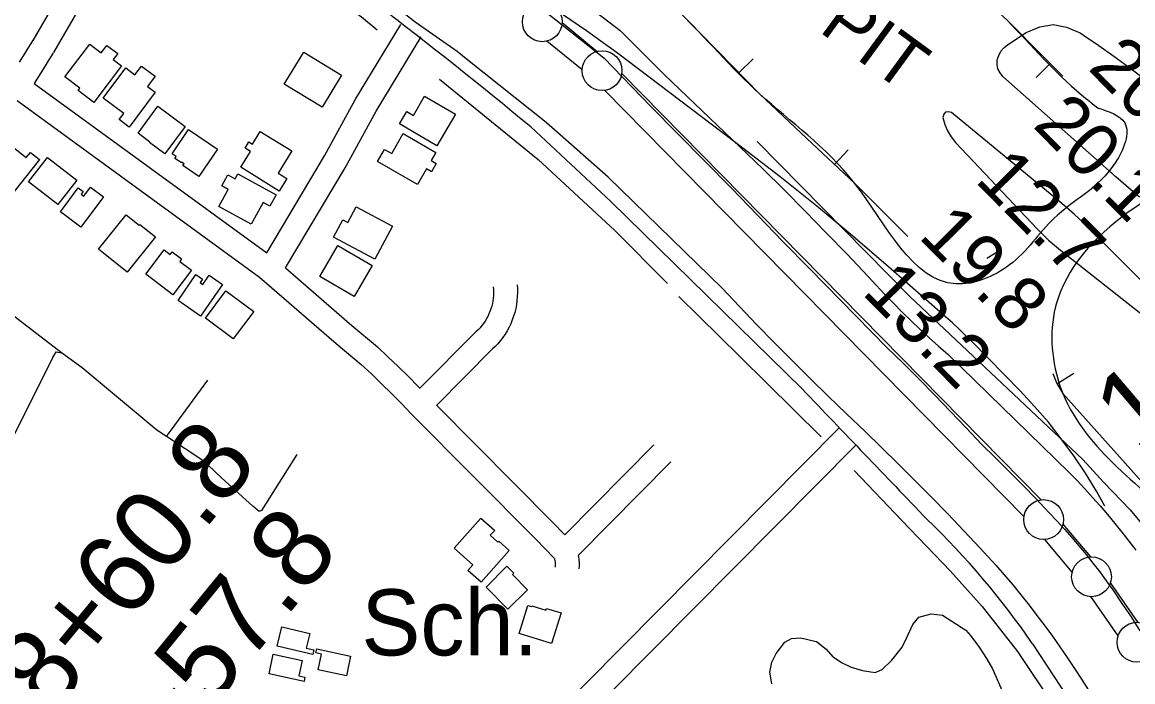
# Model space of a CAD drawing. Extents: x 3598634 to 3636690, y 517270 to 542944.
# Drawn here: x 3627174 to 3628569, y 531132 to 531960 of the extents above; entities that cross this region are included whole.
import ezdxf

# ---------------------------------------------------------------- set-up
doc = ezdxf.new("R2010")
doc.units = 0
for name, color, linetype in [('V-BLDG-IDEN', 7, 'Continuous'), ('V-BLDG-OTLN', 7, 'Continuous'), ('V-BORW-IDEN', 7, 'Continuous'), ('V-BORW-LINE', 7, 'Continuous'), ('V-FLOD-BASE', 7, 'Continuous'), ('V-LEVE-TOET', 7, 'Continuous'), ('V-RIVR-RANG', 7, 'Continuous'), ('V-ROAD-CNTR', 7, 'Continuous'), ('V-SITE-VEGE', 7, 'Continuous'), ('V-SURV-IDEN', 7, 'Continuous'), ('V-SURV-LINE', 7, 'Continuous'), ('V-TOPO-MINR', 7, 'Continuous'), ('V-TOPO-SHOR', 7, 'Continuous')]:
    doc.layers.add(name, color=color, linetype=linetype)

msp = doc.modelspace()

# ---------------------------------------------------------------- linework, layer by layer
at = {"layer": 'V-BLDG-OTLN'}
for points in [[(3627299.2, 531905.1), (3627264.6, 531859.2), (3627244.7, 531874.3), (3627246.9, 531877.2), (3627228.2, 531891.4), (3627259.2, 531932.5), (3627273.6, 531921.6), (3627280.7, 531930.9), (3627294.4, 531920.6), (3627288.7, 531913)], [(3627503.6, 531882), (3627528, 531922.3), (3627575.6, 531893.5), (3627551.2, 531853.1)], [(3627341.5, 531872), (3627308.9, 531828.2), (3627296.1, 531837.6), (3627302, 531845.5), (3627276.3, 531864.6), (3627304.6, 531902.5), (3627316, 531893.9), (3627324.2, 531904.9), (3627341.5, 531892.1), (3627331.8, 531879.2)], [(3627679.7, 531867.1), (3627718.5, 531844.6), (3627695.4, 531804.8), (3627648.3, 531832.2), (3627657.4, 531847.9), (3627665.8, 531843)], [(3627344.7, 531854.5), (3627379.2, 531829.2), (3627353.7, 531794.5), (3627334.3, 531808.7), (3627334.9, 531809.5), (3627319.9, 531820.6)], [(3627383.5, 531825.3), (3627419.9, 531800.5), (3627396.5, 531766.2), (3627376.2, 531780.1), (3627377.7, 531782.3), (3627374.5, 531784.4), (3627373.9, 531783.6), (3627366.1, 531788.9), (3627367.8, 531791.3), (3627362.6, 531794.8)], [(3627497.4, 531748), (3627448.9, 531777.9), (3627461.1, 531797.8), (3627454.4, 531801.9), (3627459.2, 531809.6), (3627463.7, 531806.9), (3627473.5, 531822.9), (3627513.3, 531798.4), (3627496, 531770.3), (3627507, 531763.5)], [(3627653, 531820.1), (3627694.1, 531796.4), (3627688.1, 531786.1), (3627694.4, 531782.5), (3627688.4, 531772.1), (3627682.1, 531775.7), (3627670.9, 531756.2), (3627620.7, 531785.2), (3627629.4, 531800.2), (3627638.5, 531794.9)], [(3627196.1, 531787.5), (3627162.7, 531745.2), (3627146.7, 531757.9), (3627142.2, 531752.2), (3627132.9, 531759.6), (3627136.1, 531763.7), (3627125.8, 531771.9), (3627155.3, 531809.2), (3627179.6, 531790.1), (3627184.7, 531796.5)], [(3627243.1, 531761.5), (3627219.4, 531731), (3627182.4, 531759.7), (3627206.2, 531790.1)], [(3627445.4, 531769.7), (3627493.5, 531743.3), (3627485.6, 531728.9), (3627477.1, 531733.6), (3627462.2, 531706.3), (3627421.5, 531728.6), (3627433.2, 531750.1), (3627425.3, 531754.5), (3627432.9, 531768.3), (3627441.9, 531763.4)], [(3627276.4, 531740.5), (3627248, 531702.6), (3627222.4, 531721.7), (3627244.9, 531751.8), (3627251.1, 531747.2), (3627248.7, 531744), (3627251.8, 531741.7), (3627260.1, 531752.7)], [(3627594, 531728.1), (3627639.4, 531704), (3627617.3, 531662.4), (3627565.4, 531689.9), (3627577.1, 531712), (3627583.6, 531708.6)], [(3627341.8, 531690.4), (3627306.4, 531646.1), (3627270.4, 531674.9), (3627305, 531718.2), (3627321.4, 531705.1), (3627322.2, 531706.1)], [(3627386.9, 531648.8), (3627363.6, 531617.8), (3627329.6, 531643.4), (3627352.6, 531674), (3627360.3, 531668.2), (3627362.9, 531671.7), (3627374.7, 531662.8), (3627372.4, 531659.7)], [(3627613.8, 531654.3), (3627591.3, 531615.6), (3627548.2, 531640.6), (3627570.7, 531679.4)], [(3627426, 531630.6), (3627398.4, 531591), (3627370.2, 531610.7), (3627392.7, 531643.1), (3627400.9, 531637.4), (3627397.9, 531633), (3627401.4, 531630.6), (3627409.4, 531642.2)], [(3627465.2, 531596.8), (3627439.5, 531562.3), (3627404.6, 531588.3), (3627430.2, 531622.8)], [(3627786.2, 531296.5), (3627750.8, 531256.9), (3627734.3, 531271.7), (3627740.5, 531278.7), (3627717.1, 531299.7), (3627750.7, 531337.3), (3627767.9, 531321.9), (3627762.4, 531315.7), (3627771.9, 531307.2), (3627772.9, 531308.3)], [(3627809, 531247.3), (3627784.5, 531223), (3627757.1, 531250.7), (3627783.3, 531276.8), (3627791.9, 531268.1), (3627790.2, 531266.4)], [(3627851.3, 531218.2), (3627839.4, 531179.9), (3627798.7, 531192.6), (3627809.7, 531227.7), (3627814.2, 531226.3), (3627814.5, 531227.2), (3627832.1, 531221.7), (3627832.8, 531224)], [(3627539.4, 531166.2), (3627494.8, 531176.7), (3627500.4, 531200.9), (3627535.7, 531192.5), (3627531.3, 531174.1), (3627540.8, 531171.8)], [(3627528.5, 531132.2), (3627484.5, 531141.7), (3627489.8, 531166.3), (3627526, 531158.5), (3627521.8, 531139.1), (3627529.6, 531137.4)], [(3627544.4, 531173), (3627587, 531163.9), (3627581.7, 531139.3), (3627546.1, 531146.9), (3627550.4, 531166.5), (3627543.4, 531168)]]:
    msp.add_lwpolyline(points, close=True, dxfattribs=at)
at = {"layer": 'V-BORW-LINE'}
for p, q in [((3628074.7, 531896.5), (3628092.5, 531914)), ((3628465.5, 531908.2), (3628447.8, 531890.5)), ((3628194.9, 531781.3), (3628212, 531799.5)), ((3628473.9, 531506.1), (3628495.2, 531519.3))]:
    msp.add_line(p, q, dxfattribs=at)
for points in [[(3628481.6, 531892.1), (3628457.7, 531916), (3628411.4, 531962.5), (3628369, 532002.3), (3628325.4, 532040.9), (3628263.4, 532089.7), (3628200.8, 532137.6), (3628135, 532194.3), (3628068.8, 532250.5), (3628040.3, 532269.2), (3627994.9, 532293.1), (3627950.9, 532319.3), (3627937.1, 532329.6)], [(3627776.5, 532147.8), (3627778.4, 532146.5), (3627863.5, 532085.9), (3627932.2, 532032.4), (3627997.6, 531975), (3628049.2, 531922.6), (3628100.5, 531870.1), (3628160.1, 531814), (3628219.8, 531758), (3628283.4, 531694.1), (3628286.8, 531690.8)], [(3628468.8, 531518.9), (3628473.8, 531506.3), (3628481.5, 531493.9), (3628559.6, 531406.3), (3628637.3, 531319.6), (3628692.9, 531249.6), (3628745.2, 531176.9), (3628795, 531094.8), (3628811.8, 531066.1)]]:
    msp.add_lwpolyline(points, dxfattribs=at)
for points in [[(3628525.3, 531852.3), (3628559.2, 531833.7), (3628547.4, 531783.5), (3628470.3, 531713.6), (3628414.6, 531655.1), (3628347, 531631.5), (3628219.8, 531758), (3628100.5, 531870.1), (3627997.6, 531975), (3627863.5, 532085.9), (3627693.2, 532207.2), (3627497.3, 532360.5), (3627377.9, 532468.8), (3627393.4, 532524), (3627479.3, 532608.3), (3627528.6, 532634.7), (3627597.7, 532578.7), (3627759.4, 532470.2), (3627854.1, 532392.8), (3627950.9, 532319.3), (3628068.8, 532250.5), (3628200.8, 532137.6), (3628325.4, 532040.9), (3628411.4, 531962.5), (3628504.8, 531868.9), (3628526.4, 531851.7)], [(3629139.2, 530955.2), (3629105.6, 530946.1), (3629023.7, 531017.5), (3628962.2, 531004), (3628958.4, 530913.6), (3628905.3, 530899.2), (3628843.2, 531012), (3628745.2, 531176.9), (3628637.3, 531319.6), (3628481.5, 531493.9), (3628470.8, 531595.9), (3628555.9, 531715.6), (3628668.4, 531760.7), (3628815.7, 531653.8), (3628968.9, 531538.2), (3629123.8, 531419.7), (3629245.3, 531277.2), (3629341.3, 531178.8), (3629259.5, 531077.2), (3629195.6, 531009.5), (3629139.2, 530955.2)]]:
    msp.add_spline(points, degree=3, dxfattribs=at)
at = {"layer": 'V-FLOD-BASE'}
for points in [[(3627194.5, 532447.2), (3627297.9, 532367.5), (3627437.9, 532264.9), (3627593.8, 532147.1), (3627756.2, 532028.8), (3627794.6, 532000.1), (3627824.8, 531979), (3627905.1, 531915.1), (3627964.2, 531854), (3628065.4, 531751.6)], [(3628065.4, 531751.6), (3628097.8, 531717.8), (3628130.4, 531684.2), (3628163.3, 531650.8), (3628260.6, 531551.6), (3628280.8, 531531.7), (3628300.9, 531511.7), (3628320.9, 531491.5), (3628340.6, 531471.2), (3628360.2, 531450.6), (3628379.6, 531429.9), (3628396.9, 531413.1), (3628414.1, 531396), (3628431.1, 531378.8), (3628447.9, 531361.3), (3628464.5, 531343.8), (3628474.1, 531333.7), (3628483.5, 531323.4), (3628492.7, 531313), (3628501.7, 531302.4), (3628510.6, 531291.7), (3628519.3, 531280.8), (3628527.8, 531269.8), (3628536.1, 531258.6), (3628544.2, 531247.3), (3628555.8, 531230.3), (3628567.2, 531213.2), (3628578.4, 531195.9)]]:
    msp.add_lwpolyline(points, dxfattribs=at)
at = {"layer": 'V-LEVE-TOET'}
for points in [[(3628053.5, 531625.9), (3627910.4, 531765.5), (3627832.4, 531834.1), (3627734.3, 531912.1), (3627720.7, 531923.2), (3627668.2, 531960.1), (3627581.9, 532028.1), (3627541.1, 532060.3), (3627445.4, 532134.8), (3627297.8, 532240.8), (3627243.8, 532279.4), (3627173.8, 532329.3), (3627098.2, 532383.2), (3627007.2, 532448.2), (3626927.5, 532506.2), (3626889.7, 532536.7), (3626880.2, 532544.3), (3626872.5, 532549.6), (3626782.8, 532604), (3626662.9, 532690.2), (3626586.7, 532747.6), (3626458.6, 532829.6), (3626352.3, 532906.9)], [(3627791.5, 532043.2), (3627799.7, 532037.9), (3627815.7, 532029.1), (3627881.2, 531983.4), (3627925.5, 531949.4), (3627981.1, 531893.7), (3628104.7, 531776)], [(3628104.7, 531776), (3628131.4, 531749.4), (3628158, 531722.6), (3628184.4, 531695.6), (3628210.6, 531668.5), (3628236.7, 531641.1), (3628247.2, 531629.6), (3628257.8, 531618.2), (3628268.6, 531607), (3628279.6, 531595.9), (3628290.8, 531585), (3628302.1, 531574.2), (3628313.5, 531563.7), (3628325.2, 531553.3), (3628336.9, 531543.1), (3628489.6, 531394.7), (3628499.4, 531384.4), (3628509.2, 531373.9), (3628518.8, 531363.3), (3628528.2, 531352.6), (3628537.5, 531341.7), (3628546.6, 531330.7), (3628555.6, 531319.6), (3628564.4, 531308.3), (3628573, 531296.9)], [(3628053.5, 531625.9), (3628075.3, 531602.9), (3628097.3, 531580.1), (3628119.5, 531557.4), (3628141.8, 531534.9), (3628164.3, 531512.5), (3628186.9, 531490.3), (3628209.7, 531468.2), (3628232.6, 531446.3), (3628253.8, 531425.9), (3628274.8, 531405.4), (3628295.7, 531384.7), (3628316.4, 531363.7), (3628336.9, 531342.7), (3628357.2, 531321.4), (3628377.3, 531300), (3628397.3, 531278.4), (3628407.9, 531266), (3628418.5, 531253.5), (3628428.8, 531240.9), (3628439, 531228.1), (3628448.9, 531215.2), (3628458.7, 531202.2), (3628468.4, 531189), (3628477.8, 531175.7), (3628487.1, 531162.2), (3628496.2, 531148.6), (3628505.1, 531135), (3628513.8, 531121.2)]]:
    msp.add_lwpolyline(points, dxfattribs=at)
at = {"layer": 'V-ROAD-CNTR'}
for points in [[(3627336.9, 532194.3), (3627187.7, 531937)], [(3627362.9, 532179.3), (3627213.6, 531921.9)], [(3627481.7, 531670.5), (3627554.1, 531792.1), (3627593.2, 531863.2), (3627650, 531956.9)], [(3627187.9, 531937.3), (3627185.4, 531933.2), (3627181.6, 531927.2), (3627177.8, 531921.1), (3627170.7, 531909.8)], [(3627505.2, 531651.4), (3627580.2, 531777.2), (3627619.2, 531848.2), (3627675.7, 531941.4)], [(3627213.5, 531921.6), (3627210.9, 531917.5), (3627207, 531911.3), (3627203.2, 531905.2), (3627189.3, 531883.1)], [(3627189.3, 531883.1), (3627481.7, 531670.5)], [(3627168, 531861.6), (3627472.5, 531640), (3627568.7, 531556.7)], [(3627913.7, 531734.8), (3628154.2, 531499.5)], [(3627505.2, 531651.4), (3627588.3, 531579.3)], [(3627766.1, 531627.7), (3627766.4, 531623.9), (3627766.5, 531620.5), (3627766.4, 531617), (3627766.1, 531613.6), (3627765.6, 531610.2), (3627765, 531606.8), (3627764.2, 531603.4), (3627763.2, 531600.1), (3627762, 531596.9), (3627760.7, 531593.7), (3627759.2, 531590.6), (3627757.6, 531587.5), (3627755.8, 531584.6), (3627753.8, 531581.8), (3627751.7, 531579), (3627749.5, 531576.4), (3627747.1, 531573.9), (3627744.2, 531571.1), (3627674, 531500.3)], [(3627796, 531630), (3627796.4, 531625.4), (3627796.5, 531620.4), (3627796.3, 531615.3), (3627795.9, 531610.3), (3627795.3, 531605.4), (3627794.3, 531600.5), (3627793.2, 531595.6), (3627791.7, 531590.8), (3627790, 531586.1), (3627788.1, 531581.4), (3627786, 531576.9), (3627783.6, 531572.5), (3627780.9, 531568.3), (3627778.1, 531564.1), (3627775.1, 531560.1), (3627771.8, 531556.3), (3627768.4, 531552.7), (3627765.2, 531549.7), (3627695, 531478.9)], [(3627588.3, 531579.3), (3627620.5, 531552.4), (3627633.6, 531540), (3627646.6, 531527.6), (3627659.5, 531515), (3627672.1, 531502.2), (3627674.4, 531499.9)], [(3627568.7, 531556.7), (3627600.1, 531530.3), (3627613, 531518.3), (3627625.7, 531506.1), (3627638.3, 531493.7), (3627650.7, 531481.2), (3627663.2, 531468.4), (3627819.6, 531310.8), (3627842.6, 531287)], [(3627694.8, 531479.1), (3627841.1, 531331.8), (3627856.1, 531316.2), (3627967.7, 531429.2)], [(3628200.5, 531450.6), (3627564.4, 530809.2)], [(3628221.8, 531429.4), (3627811.9, 531016.2)], [(3627872.7, 531290.4), (3627989, 531408.1)], [(3627872.8, 531290.5), (3627873.1, 531289), (3627873.7, 531285), (3627874, 531281.1), (3627874, 531277.1), (3627873.7, 531273.7)], [(3627842.9, 531286.7), (3627843.2, 531285.6), (3627843.6, 531283.7), (3627843.8, 531281.9), (3627844, 531280), (3627844, 531278.1), (3627843.8, 531275.7)], [(3628443.4, 531179.6), (3628557.5, 531005.2)]]:
    msp.add_lwpolyline(points, dxfattribs=at)
for centre, radius, start, end in [((3623237.6, 526281.9), 7190.3, 50.47907, 54.39937), ((3623361.5, 526948.5), 6605.4, 46.4365, 47.62759), ((3696209.6, 596541), 94137.9, 223.702818, 223.840565), ((3627594.9, 530594.7), 1030.6, 34.5824, 46.0023)]:
    msp.add_arc(centre, radius, start, end, dxfattribs=at)
at = {"layer": 'V-SITE-VEGE'}
msp.add_lwpolyline([(3628115.8, 531129.3), (3628113.4, 531143.8), (3628115.9, 531156.5), (3628121.5, 531167.3), (3628132.2, 531181.7), (3628140.9, 531186), (3628152.5, 531187.1), (3628171.6, 531182.5), (3628171.9, 531182.3), (3628184.2, 531172.8), (3628192.8, 531163.3), (3628193.2, 531163), (3628203.6, 531156.2), (3628215.6, 531150.1), (3628229.8, 531145.8), (3628245.8, 531143.6), (3628254.6, 531147.1), (3628266.9, 531158.9), (3628279.8, 531175.1), (3628285.3, 531186.5), (3628292.9, 531203.6), (3628300.6, 531212.9), (3628316.1, 531217.3), (3628330.5, 531215.3), (3628359.8, 531196.5), (3628365.7, 531190), (3628376.3, 531175.4), (3628385.7, 531161), (3628393.1, 531147.9), (3628406.6, 531117.4)], dxfattribs=at)
at = {"layer": 'V-SURV-LINE'}
for points in [[(3627852.6, 531959.5), (3627896.8, 531923.3)], [(3627877.8, 531900.1), (3627833.6, 531936.2)], [(3627927.5, 531895.4), (3628454.1, 531360.2)], [(3628432.7, 531339.2), (3627906.1, 531874.3)], [(3628481.7, 531329.8), (3628516.2, 531288.6)], [(3628493.2, 531269.3), (3628458.7, 531310.5)], [(3628541.2, 531255.8), (3628575.5, 531206.4)], [(3628550.8, 531189.3), (3628516.6, 531238.7)]]:
    msp.add_lwpolyline(points, dxfattribs=at)
for centre in [(3627827.7, 531960.5), (3627902.8, 531899.1), (3628457.4, 531335.5), (3628517.5, 531263.6), (3628574.6, 531181.5)]:
    msp.add_circle(centre, 25, dxfattribs=at)
at = {"layer": 'V-TOPO-MINR'}
for points in [[(3628534.1, 531352.5), (3628523.7, 531371.2), (3628509.8, 531393.6), (3628495.2, 531415.7), (3628479.6, 531437), (3628463.3, 531457.7), (3628446, 531477.5), (3628428, 531496.9), (3628367.5, 531558.5), (3628359.4, 531566.6), (3628351.2, 531574.6), (3628342.8, 531582.4), (3628334.2, 531590), (3628262.6, 531652.7), (3628217.8, 531691.1), (3628172.4, 531728.8), (3628126.3, 531765.6), (3628079.6, 531801.8), (3627922.1, 531921.1), (3627883.4, 531949.1), (3627844, 531976)], [(3628577.7, 531740.1), (3628567, 531749.3), (3628548.2, 531765.8), (3628546.9, 531766.8), (3628543.3, 531770.1), (3628406.2, 531891.8), (3628402.6, 531896.3), (3628400, 531901.2), (3628399.1, 531906.6), (3628399.2, 531912.5), (3628401.1, 531918.2), (3628403.7, 531923.4), (3628407.5, 531927.8), (3628412.1, 531931.6), (3628435.6, 531947), (3628452.5, 531954), (3628469.4, 531957), (3628486.3, 531953.8), (3628503.1, 531946.5), (3628507.6, 531943.5), (3628526.6, 531930.5), (3628545.4, 531917.3), (3628564, 531903.8), (3628582.4, 531890.1)], [(3628628.8, 531586.5), (3628516, 531699.6), (3628506.2, 531709.2), (3628496.1, 531718.6), (3628485.8, 531727.7), (3628475.3, 531736.6), (3628341.6, 531846.5), (3628337.4, 531847.5), (3628334, 531847), (3628332.1, 531844.3), (3628330.9, 531840.2), (3628333.4, 531831.6), (3628336.7, 531823.5), (3628341.3, 531816.1), (3628346.8, 531809.1), (3628449.6, 531700.2), (3628456.5, 531693.2), (3628463.6, 531686.4), (3628471, 531679.9), (3628478.6, 531673.6), (3628591.1, 531585.1)]]:
    msp.add_lwpolyline(points, dxfattribs=at)
at = {"layer": 'V-TOPO-SHOR'}
for p, q in [((3628398.9, 531671.1), (3628385.9, 531663.1)), ((3627999.2, 531615.6), (3628076, 531540.1)), ((3628076, 531540.1), (3628178, 531439.2)), ((3627407.1, 531510.5), (3627361.3, 531447.8))]:
    msp.add_line(p, q, dxfattribs=at)
for points in [[(3627533.4, 532016), (3627600.7, 531966.8), (3627620.2, 531950.4)], [(3627698.7, 531888.4), (3627822.6, 531787.6), (3627918.9, 531698.6), (3627985, 531631.7)], [(3628097.5, 531810.1), (3628289.3, 531615.7), (3628506.8, 531410.8), (3628532.8, 531382), (3628566, 531347.7), (3628605.1, 531301), (3628635.9, 531252.7), (3628804.7, 530973.4), (3628900.6, 530836)], [(3627519.3, 531417.1), (3627475.2, 531346.7), (3627471.9, 531345.6), (3627464.2, 531352.2), (3627424.6, 531387.7), (3627407.5, 531404.1), (3627402.5, 531409), (3627355.7, 531439.8), (3627343.7, 531447.7), (3627249.6, 531525.8), (3627223.8, 531544.9), (3627127, 531619.1)], [(3627285.8, 530802), (3626938.5, 530995.9), (3626925.8, 531007.4), (3626922, 531015.6), (3626923.6, 531022.7), (3626924.7, 531026.5), (3626943.8, 531049.6), (3626988.5, 531126.1), (3627100.2, 531295.4), (3627110, 531321.2), (3627153.5, 531419.5), (3627212.3, 531538.2), (3627217.2, 531545.9), (3627223.8, 531544.9)], [(3627361.3, 531447.8), (3627357.4, 531442.8), (3627355.7, 531439.8)], [(3628219.2, 531397), (3628279.2, 531334.3), (3628340.5, 531270.6), (3628380.1, 531226.3), (3628424.5, 531169.9), (3628470.3, 531101.7), (3628542, 530982.5)]]:
    msp.add_lwpolyline(points, dxfattribs=at)

# ---------------------------------------------------------------- texts
at = {"layer": 'V-BLDG-IDEN'}
msp.add_text('Sch.', height=83, dxfattribs=at).set_placement((3627600.5, 531164.9))
at = {"layer": 'V-BORW-IDEN'}
msp.add_text('BORROW PIT', height=64, rotation=323.7927, dxfattribs=at).set_placement((3627836.3, 532196.2))
at = {"layer": 'V-RIVR-RANG'}
for s, p in [('20.8', (3628511.7, 531901.5)), ('20.1', (3628442.4, 531829.4)), ('12.7', (3628369.8, 531760.6)), ('19.8', (3628298.9, 531690.1)), ('13.2', (3628227.9, 531619.6))]:
    msp.add_text(s, height=67, rotation=314.6783, dxfattribs=at).set_placement(p)
at = {"layer": 'V-SURV-IDEN'}
for s, rotation, p in [('147+48.6', 40.4732, (3628576, 531415.6)), ('138+60.8', 50.4856, (3627115.7, 530973.1)), ('139+57.8', 50.6909, (3627219.7, 530862.7))]:
    msp.add_text(s, height=100, rotation=rotation, dxfattribs=at).set_placement(p)

doc.saveas('drawing.dxf')
